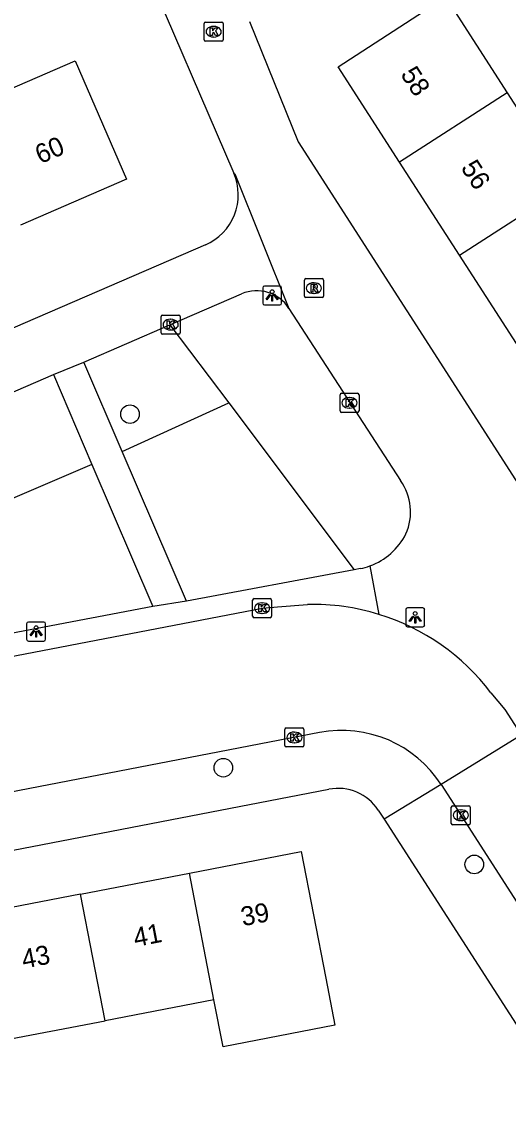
# Model space of a CAD drawing. Extents: x 159353 to 160616, y 385893 to 387321.
# Drawn here: x 159726.2 to 159751.8, y 386301.6 to 386358.8 of the extents above; entities that cross this region are included whole.
import ezdxf

# ---------------------------------------------------------------- set-up
doc = ezdxf.new("R2010")
doc.units = 0
for name, color, linetype in [('IMGEO_Boom', 7, 'Continuous'), ('IMGEO_Groenvoorziening', 7, 'Continuous'), ('IMGEO_Kolk', 7, 'Continuous'), ('IMGEO_Lichtpunt', 7, 'Continuous'), ('IMGEO_Pand', 7, 'Continuous'), ('IMGEO_Pand_nummerreeks', 7, 'Continuous'), ('IMGEO_Rijbaan_lokaal_open', 7, 'Continuous'), ('IMGEO_Rioolput', 7, 'Continuous'), ('IMGEO_Voetpad_open', 7, 'Continuous')]:
    doc.layers.add(name, color=color, linetype=linetype)

msp = doc.modelspace()

# ---------------------------------------------------------------- linework, layer by layer
at = {"layer": 'IMGEO_Boom'}
for centre in [(159731.927, 386338.208), (159736.838, 386319.629), (159750.037, 386314.546)]:
    msp.add_circle(centre, 0.489, dxfattribs=at)
at = {"layer": 'IMGEO_Groenvoorziening'}
for points in [[(159734.027, 386342.897), (159737.132, 386338.801)], [(159731.518, 386336.24), (159737.132, 386338.801)], [(159737.132, 386338.801), (159743.711, 386330.027)], [(159729.923, 386335.56), (159708.936, 386326.592)]]:
    msp.add_lwpolyline(points, dxfattribs=at)
at = {"layer": 'IMGEO_Kolk'}
for p, q in [((159735.827, 386357.884), (159735.827, 386358.736)), ((159735.902, 386358.81), (159736.754, 386358.81)), ((159736.828, 386358.736), (159736.828, 386357.884)), ((159736.315, 386358.59), (159736.34, 386358.59)), ((159736.754, 386357.81), (159735.902, 386357.81)), ((159736.338, 386358.03), (159736.313, 386358.03)), ((159733.563, 386342.489), (159733.563, 386343.341)), ((159733.638, 386343.415), (159734.49, 386343.415)), ((159734.564, 386343.341), (159734.564, 386342.489)), ((159734.051, 386343.195), (159734.076, 386343.195)), ((159734.49, 386342.415), (159733.638, 386342.415)), ((159734.074, 386342.635), (159734.049, 386342.635)), ((159742.974, 386338.379), (159742.974, 386339.231)), ((159743.049, 386339.305), (159743.901, 386339.305)), ((159743.975, 386339.231), (159743.975, 386338.379)), ((159743.462, 386339.085), (159743.487, 386339.085)), ((159743.901, 386338.305), (159743.049, 386338.305)), ((159743.485, 386338.525), (159743.46, 386338.525)), ((159738.376, 386327.587), (159738.376, 386328.439)), ((159738.451, 386328.513), (159739.303, 386328.513)), ((159739.377, 386328.439), (159739.377, 386327.587)), ((159738.864, 386328.293), (159738.889, 386328.293)), ((159739.303, 386327.513), (159738.451, 386327.513)), ((159738.887, 386327.733), (159738.862, 386327.733)), ((159740.074, 386320.792), (159740.074, 386321.644)), ((159740.149, 386321.718), (159741.001, 386321.718)), ((159740.562, 386321.498), (159740.587, 386321.498)), ((159741.075, 386321.644), (159741.075, 386320.792)), ((159740.585, 386320.938), (159740.56, 386320.938)), ((159741.001, 386320.718), (159740.149, 386320.718)), ((159748.829, 386316.705), (159748.829, 386317.557)), ((159748.904, 386317.631), (159749.756, 386317.631)), ((159749.83, 386317.557), (159749.83, 386316.705)), ((159749.317, 386317.411), (159749.342, 386317.411)), ((159749.756, 386316.631), (159748.904, 386316.631)), ((159749.34, 386316.851), (159749.315, 386316.851))]:
    msp.add_line(p, q, dxfattribs=at)
for points in [[(159735.827, 386357.884), (159735.827, 386358.736)], [(159735.902, 386358.81), (159736.754, 386358.81)], [(159736.828, 386358.736), (159736.828, 386357.884)], [(159736.148, 386358.51), (159736.271, 386358.51), (159736.271, 386358.359), (159736.401, 386358.51), (159736.565, 386358.51), (159736.419, 386358.359), (159736.572, 386358.11), (159736.42, 386358.11), (159736.335, 386358.274), (159736.271, 386358.207), (159736.271, 386358.11), (159736.148, 386358.11), (159736.148, 386358.51)], [(159736.754, 386357.81), (159735.902, 386357.81)], [(159733.563, 386342.489), (159733.563, 386343.341)], [(159733.638, 386343.415), (159734.49, 386343.415)], [(159734.564, 386343.341), (159734.564, 386342.489)], [(159733.884, 386343.115), (159734.007, 386343.115), (159734.007, 386342.964), (159734.137, 386343.115), (159734.301, 386343.115), (159734.155, 386342.964), (159734.308, 386342.715), (159734.156, 386342.715), (159734.071, 386342.879), (159734.007, 386342.812), (159734.007, 386342.715), (159733.884, 386342.715), (159733.884, 386343.115)], [(159734.49, 386342.415), (159733.638, 386342.415)], [(159742.974, 386338.379), (159742.974, 386339.231)], [(159743.049, 386339.305), (159743.901, 386339.305)], [(159743.975, 386339.231), (159743.975, 386338.379)], [(159743.295, 386339.005), (159743.418, 386339.005), (159743.418, 386338.854), (159743.548, 386339.005), (159743.712, 386339.005), (159743.566, 386338.854), (159743.719, 386338.605), (159743.567, 386338.605), (159743.482, 386338.769), (159743.418, 386338.702), (159743.418, 386338.605), (159743.295, 386338.605), (159743.295, 386339.005)], [(159743.901, 386338.305), (159743.049, 386338.305)], [(159738.376, 386327.587), (159738.376, 386328.439)], [(159738.451, 386328.513), (159739.303, 386328.513)], [(159739.377, 386328.439), (159739.377, 386327.587)], [(159738.697, 386328.213), (159738.82, 386328.213), (159738.82, 386328.062), (159738.95, 386328.213), (159739.114, 386328.213), (159738.968, 386328.062), (159739.121, 386327.813), (159738.969, 386327.813), (159738.884, 386327.977), (159738.82, 386327.91), (159738.82, 386327.813), (159738.697, 386327.813), (159738.697, 386328.213)], [(159739.303, 386327.513), (159738.451, 386327.513)], [(159740.074, 386320.792), (159740.074, 386321.644)], [(159740.149, 386321.718), (159741.001, 386321.718)], [(159741.075, 386321.644), (159741.075, 386320.792)], [(159740.395, 386321.418), (159740.518, 386321.418), (159740.518, 386321.267), (159740.648, 386321.418), (159740.812, 386321.418), (159740.666, 386321.267), (159740.819, 386321.018), (159740.667, 386321.018), (159740.582, 386321.182), (159740.518, 386321.115), (159740.518, 386321.018), (159740.395, 386321.018), (159740.395, 386321.418)], [(159741.001, 386320.718), (159740.149, 386320.718)], [(159748.829, 386316.705), (159748.829, 386317.557)], [(159748.904, 386317.631), (159749.756, 386317.631)], [(159749.83, 386317.557), (159749.83, 386316.705)], [(159749.15, 386317.331), (159749.273, 386317.331), (159749.273, 386317.18), (159749.403, 386317.331), (159749.567, 386317.331), (159749.421, 386317.18), (159749.574, 386316.931), (159749.422, 386316.931), (159749.337, 386317.095), (159749.273, 386317.028), (159749.273, 386316.931), (159749.15, 386316.931), (159749.15, 386317.331)], [(159749.756, 386316.631), (159748.904, 386316.631)]]:
    msp.add_lwpolyline(points, dxfattribs=at)
for centre, start, end in [((159735.904, 386358.734), 91.552, 178.448), ((159735.904, 386358.734), 91.552, 178.448), ((159736.752, 386358.734), 1.552, 88.448), ((159736.752, 386358.734), 1.552, 88.448), ((159735.904, 386357.886), 181.552, 268.448), ((159735.904, 386357.886), 181.552, 268.448), ((159736.752, 386357.886), 271.552, 358.448), ((159736.752, 386357.886), 271.552, 358.448), ((159733.64, 386343.339), 91.552, 178.448), ((159733.64, 386343.339), 91.552, 178.448), ((159734.488, 386343.339), 1.552, 88.448), ((159734.488, 386343.339), 1.552, 88.448), ((159733.64, 386342.491), 181.552, 268.448), ((159733.64, 386342.491), 181.552, 268.448), ((159734.488, 386342.491), 271.552, 358.448), ((159734.488, 386342.491), 271.552, 358.448), ((159743.051, 386339.229), 91.552, 178.448), ((159743.051, 386339.229), 91.552, 178.448), ((159743.899, 386339.229), 1.552, 88.448), ((159743.899, 386339.229), 1.552, 88.448), ((159743.051, 386338.381), 181.552, 268.448), ((159743.051, 386338.381), 181.552, 268.448), ((159743.899, 386338.381), 271.552, 358.448), ((159743.899, 386338.381), 271.552, 358.448), ((159738.453, 386328.437), 91.552, 178.448), ((159738.453, 386328.437), 91.552, 178.448), ((159739.301, 386328.437), 1.552, 88.448), ((159739.301, 386328.437), 1.552, 88.448), ((159738.453, 386327.589), 181.552, 268.448), ((159738.453, 386327.589), 181.552, 268.448), ((159739.301, 386327.589), 271.552, 358.448), ((159739.301, 386327.589), 271.552, 358.448), ((159740.151, 386321.642), 91.552, 178.448), ((159740.151, 386321.642), 91.552, 178.448), ((159740.999, 386321.642), 1.552, 88.448), ((159740.999, 386321.642), 1.552, 88.448), ((159740.151, 386320.794), 181.552, 268.448), ((159740.151, 386320.794), 181.552, 268.448), ((159740.999, 386320.794), 271.552, 358.448), ((159740.999, 386320.794), 271.552, 358.448), ((159748.906, 386317.555), 91.552, 178.448), ((159748.906, 386317.555), 91.552, 178.448), ((159749.754, 386317.555), 1.552, 88.448), ((159749.754, 386317.555), 1.552, 88.448), ((159748.906, 386316.707), 181.552, 268.448), ((159748.906, 386316.707), 181.552, 268.448), ((159749.754, 386316.707), 271.552, 358.448), ((159749.754, 386316.707), 271.552, 358.448)]:
    msp.add_arc(centre, 0.0765, start, end, dxfattribs=at)
for centre, major_axis, ratio, start_param, end_param in [((159736.314, 386358.31), (-0.387, 0.002), 0.722429, 4.712389, 7.853982), ((159736.339, 386358.31), (-0.39, 0.002), 0.717154, 1.570796, 4.712389), ((159734.05, 386342.915), (-0.387, 0.002), 0.722429, 4.712389, 7.853982), ((159734.075, 386342.915), (-0.39, 0.002), 0.717154, 1.570796, 4.712389), ((159743.461, 386338.805), (-0.387, 0.002), 0.722429, 4.712389, 7.853982), ((159743.486, 386338.805), (-0.39, 0.002), 0.717154, 1.570796, 4.712389), ((159738.863, 386328.013), (-0.387, 0.002), 0.722429, 4.712389, 7.853982), ((159738.888, 386328.013), (-0.39, 0.002), 0.717154, 1.570796, 4.712389), ((159740.561, 386321.218), (-0.387, 0.002), 0.722429, 4.712389, 7.853982), ((159740.586, 386321.218), (-0.39, 0.002), 0.717154, 1.570796, 4.712389), ((159749.316, 386317.131), (-0.387, 0.002), 0.722429, 4.712389, 7.853982), ((159749.341, 386317.131), (-0.39, 0.002), 0.717154, 1.570796, 4.712389)]:
    msp.add_ellipse(centre, major_axis=major_axis, ratio=ratio, start_param=start_param, end_param=end_param, dxfattribs=at)
at = {"layer": 'IMGEO_Lichtpunt'}
for p, q in [((159738.907, 386344.848), (159738.907, 386344.041)), ((159738.907, 386344.848), (159738.907, 386344.041)), ((159739.809, 386344.943), (159739.001, 386344.943)), ((159739.809, 386344.943), (159739.001, 386344.943)), ((159739.903, 386344.041), (159739.903, 386344.848)), ((159739.903, 386344.041), (159739.903, 386344.848)), ((159739.001, 386343.947), (159739.809, 386343.947)), ((159739.001, 386343.947), (159739.809, 386343.947)), ((159746.432, 386327.936), (159746.432, 386327.129)), ((159746.432, 386327.936), (159746.432, 386327.129)), ((159747.334, 386328.031), (159746.526, 386328.031)), ((159747.334, 386328.031), (159746.526, 386328.031)), ((159747.428, 386327.129), (159747.428, 386327.936)), ((159747.428, 386327.129), (159747.428, 386327.936)), ((159727.39, 386327.282), (159726.582, 386327.282)), ((159727.39, 386327.282), (159726.582, 386327.282)), ((159726.488, 386327.187), (159726.488, 386326.38)), ((159726.488, 386327.187), (159726.488, 386326.38)), ((159727.484, 386326.38), (159727.484, 386327.187)), ((159727.484, 386326.38), (159727.484, 386327.187)), ((159746.526, 386327.035), (159747.334, 386327.035)), ((159746.526, 386327.035), (159747.334, 386327.035)), ((159726.582, 386326.286), (159727.39, 386326.286)), ((159726.582, 386326.286), (159727.39, 386326.286))]:
    msp.add_line(p, q, dxfattribs=at)
for points in [[(159739.281, 386344.512), (159739.32, 386344.484), (159739.132, 386344.222), (159739.094, 386344.249), (159739.281, 386344.512)], [(159739.383, 386344.464), (159739.43, 386344.464), (159739.43, 386344.142), (159739.383, 386344.142), (159739.383, 386344.464)], [(159739.493, 386344.484), (159739.531, 386344.511), (159739.718, 386344.249), (159739.679, 386344.221), (159739.493, 386344.484)], [(159746.806, 386327.6), (159746.845, 386327.572), (159746.657, 386327.31), (159746.619, 386327.337), (159746.806, 386327.6)], [(159746.908, 386327.552), (159746.955, 386327.552), (159746.955, 386327.23), (159746.908, 386327.23), (159746.908, 386327.552)], [(159747.018, 386327.572), (159747.056, 386327.599), (159747.243, 386327.337), (159747.204, 386327.309), (159747.018, 386327.572)], [(159726.862, 386326.851), (159726.901, 386326.823), (159726.713, 386326.561), (159726.675, 386326.588), (159726.862, 386326.851)], [(159726.964, 386326.803), (159727.011, 386326.803), (159727.011, 386326.481), (159726.964, 386326.481), (159726.964, 386326.803)], [(159727.074, 386326.823), (159727.112, 386326.85), (159727.299, 386326.588), (159727.26, 386326.56), (159727.074, 386326.823)]]:
    msp.add_lwpolyline(points, dxfattribs=at)
for centre in [(159739.406, 386344.646), (159746.931, 386327.734), (159726.987, 386326.985)]:
    msp.add_circle(centre, 0.0994, dxfattribs=at)
for centre, start, end in [((159739.001, 386344.848), 90, 180), ((159739.001, 386344.848), 90, 180), ((159739.809, 386344.848), 0, 90), ((159739.809, 386344.848), 0, 90), ((159739.001, 386344.041), 180, 270), ((159739.001, 386344.041), 180, 270), ((159739.809, 386344.041), 270, 0), ((159739.809, 386344.041), 270, 360), ((159746.526, 386327.936), 90, 180), ((159746.526, 386327.936), 90, 180), ((159747.334, 386327.936), 0, 90), ((159747.334, 386327.936), 0, 90), ((159726.582, 386327.187), 90, 180), ((159726.582, 386327.187), 90, 180), ((159727.39, 386327.187), 0, 90), ((159727.39, 386327.187), 0, 90), ((159746.526, 386327.129), 180, 270), ((159746.526, 386327.129), 180, 270), ((159747.334, 386327.129), 270, 0), ((159747.334, 386327.129), 270, 360), ((159726.582, 386326.38), 180, 270), ((159726.582, 386326.38), 180, 270), ((159727.39, 386326.38), 270, 0), ((159727.39, 386326.38), 270, 360)]:
    msp.add_arc(centre, 0.0946, start, end, dxfattribs=at)
at = {"layer": 'IMGEO_Pand'}
for points in [[(159746.109, 386351.455), (159742.87, 386356.47), (159747.075, 386359.177), (159748.538, 386360.118), (159751.777, 386355.101)], [(159723.479, 386354.37), (159729.046, 386356.779), (159731.735, 386350.555), (159726.166, 386348.148)], [(159751.777, 386355.101), (159746.109, 386351.455)], [(159751.777, 386355.101), (159754.933, 386350.211)], [(159749.266, 386346.566), (159746.109, 386351.455)], [(159749.266, 386346.566), (159754.933, 386350.211)], [(159752.423, 386341.677), (159749.266, 386346.566)], [(159735.055, 386314.093), (159740.935, 386315.231), (159742.224, 386308.566), (159742.702, 386306.093), (159736.825, 386304.956), (159736.345, 386307.436)], [(159729.325, 386312.984), (159735.055, 386314.093)], [(159736.345, 386307.436), (159735.055, 386314.093)], [(159729.325, 386312.984), (159723.596, 386311.876)], [(159730.613, 386306.334), (159729.325, 386312.984)], [(159736.345, 386307.436), (159730.613, 386306.334)], [(159724.883, 386305.233), (159730.613, 386306.334)]]:
    msp.add_lwpolyline(points, dxfattribs=at)
at = {"layer": 'IMGEO_Rijbaan_lokaal_open'}
for points in [[(159695.01, 386319.802), (159696.59, 386319.944), (159697.141, 386319.982), (159697.689, 386320.047), (159698.233, 386320.14), (159718.56, 386324.115), (159738.888, 386328.014), (159739.679, 386328.083), (159741.27, 386328.208)], [(159750.909, 386323.567), (159751.651, 386322.683), (159752.155, 386321.898), (159752.513, 386321.34)], [(159741.903, 386321.475), (159725.01, 386318.226), (159699.395, 386313.33)], [(159752.513, 386321.34), (159748.295, 386318.74)], [(159748.295, 386318.74), (159758.148, 386303.438)]]:
    msp.add_lwpolyline(points, dxfattribs=at)
for centre, radius, start, end in [((159741.544, 386316.408), 11.803, 72.8608, 91.3282), ((159741.546, 386316.454), 11.759, 37.223, 72.8048), ((159743.075, 386315.378), 6.209, 32.7858, 100.8842)]:
    msp.add_arc(centre, radius, start, end, dxfattribs=at)
at = {"layer": 'IMGEO_Rioolput'}
for p, q in [((159741.102, 386344.406), (159741.102, 386345.258)), ((159741.177, 386345.332), (159742.029, 386345.332)), ((159741.59, 386345.112), (159741.615, 386345.112)), ((159742.103, 386345.258), (159742.103, 386344.406)), ((159741.613, 386344.552), (159741.588, 386344.552)), ((159742.029, 386344.332), (159741.177, 386344.332))]:
    msp.add_line(p, q, dxfattribs=at)
for points in [[(159741.102, 386344.406), (159741.102, 386345.258)], [(159741.177, 386345.332), (159742.029, 386345.332)], [(159741.691, 386345.03), (159741.439, 386345.032), (159741.439, 386344.632)], [(159741.617, 386344.951), (159741.563, 386344.951), (159741.563, 386344.87)], [(159742.103, 386345.258), (159742.103, 386344.406)], [(159741.439, 386344.632), (159741.563, 386344.632), (159741.563, 386344.794), (159741.574, 386344.794)], [(159741.563, 386344.87), (159741.615, 386344.87)], [(159741.621, 386344.765), (159741.692, 386344.632), (159741.832, 386344.632), (159741.767, 386344.758)], [(159742.029, 386344.332), (159741.177, 386344.332)]]:
    msp.add_lwpolyline(points, dxfattribs=at)
for centre, radius, start, end in [((159741.179, 386345.256), 0.0765, 91.552, 178.448), ((159741.179, 386345.256), 0.0765, 91.552, 178.448), ((159741.623, 386344.855), 0.0964, 77.0061, 93.1865), ((159741.637, 386344.912), 0.0378, 276.6634, 79.6772), ((159741.69, 386344.92), 0.109, 350.3612, 89.416), ((159742.027, 386345.256), 0.0765, 1.552, 88.448), ((159742.027, 386345.256), 0.0765, 1.552, 88.448), ((159741.179, 386344.408), 0.0765, 181.552, 268.448), ((159741.179, 386344.408), 0.0765, 181.552, 268.448), ((159741.573, 386344.741), 0.0533, 26.0293, 88.6989), ((159741.599, 386345.059), 0.19, 274.7715, 282.9687), ((159741.688, 386344.92), 0.112, 277.5842, 350.9817), ((159741.672, 386344.705), 0.108, 29.5134, 73.7905), ((159742.027, 386344.408), 0.0765, 271.552, 358.448), ((159742.027, 386344.408), 0.0765, 271.552, 358.448)]:
    msp.add_arc(centre, radius, start, end, dxfattribs=at)
for centre, major_axis, ratio, start_param, end_param in [((159741.589, 386344.832), (-0.387, 0.002), 0.722429, 4.712389, 7.853982), ((159741.614, 386344.832), (-0.39, 0.002), 0.717154, 1.570796, 4.712389)]:
    msp.add_ellipse(centre, major_axis=major_axis, ratio=ratio, start_param=start_param, end_param=end_param, dxfattribs=at)
at = {"layer": 'IMGEO_Voetpad_open'}
for points in [[(159727.536, 386373.743), (159737.386, 386350.867)], [(159738.213, 386358.849), (159740.771, 386352.514), (159758.089, 386325.63), (159772.624, 386303.066)], [(159737.386, 386350.867), (159737.444, 386350.836), (159740.289, 386343.768)], [(159735.891, 386347.111), (159692.209, 386328.247)], [(159734.027, 386342.897), (159737.795, 386344.53)], [(159740.289, 386343.768), (159746.155, 386334.72)], [(159729.496, 386340.934), (159734.027, 386342.897)], [(159727.896, 386340.285), (159729.496, 386340.934)], [(159731.518, 386336.24), (159729.496, 386340.934)], [(159706.953, 386331.217), (159727.896, 386340.285)], [(159727.896, 386340.285), (159729.923, 386335.56)], [(159734.902, 386328.381), (159731.518, 386336.24)], [(159729.923, 386335.56), (159733.123, 386328.099)], [(159744.052, 386330.091), (159743.711, 386330.027)], [(159744.546, 386330.231), (159745.022, 386327.687)], [(159743.711, 386330.027), (159734.902, 386328.381)], [(159734.902, 386328.381), (159733.123, 386328.099)], [(159733.123, 386328.099), (159710.157, 386323.745)], [(159748.295, 386318.74), (159745.29, 386316.927)], [(159690.827, 386308.544), (159742.393, 386318.498)], [(159744.989, 386317.393), (159745.29, 386316.927)], [(159745.29, 386316.927), (159755.183, 386301.577)]]:
    msp.add_lwpolyline(points, dxfattribs=at)
for centre, radius, start, end in [((159734.763, 386349.736), 2.857, 293.262, 23.33), ((159738.594, 386342.684), 2.011, 32.6001, 113.4206), ((159743.874, 386333.072), 2.814, 335.6565, 35.8536), ((159743.353, 386333.479), 3.461, 290.1717, 333.0691), ((159743.324, 386333.601), 3.585, 281.7161, 289.9294), ((159742.871, 386316.02), 2.524, 32.9634, 100.922)]:
    msp.add_arc(centre, radius, start, end, dxfattribs=at)

# ---------------------------------------------------------------- texts
at = {"layer": 'IMGEO_Pand_nummerreeks'}
for s, rotation, p in [('58', 302.8524, (159746.127, 386356.071)), ('60', 23.377, (159727.206, 386351.342)), ('56', 302.8524, (159749.3, 386351.158)), ('39', 10.9517, (159737.864, 386311.296)), ('41', 10.9517, (159732.208, 386310.201)), ('43', 10.9517, (159726.33, 386309.064))]:
    msp.add_text(s, height=1, rotation=rotation, dxfattribs=at).set_placement(p)

doc.saveas('drawing.dxf')
